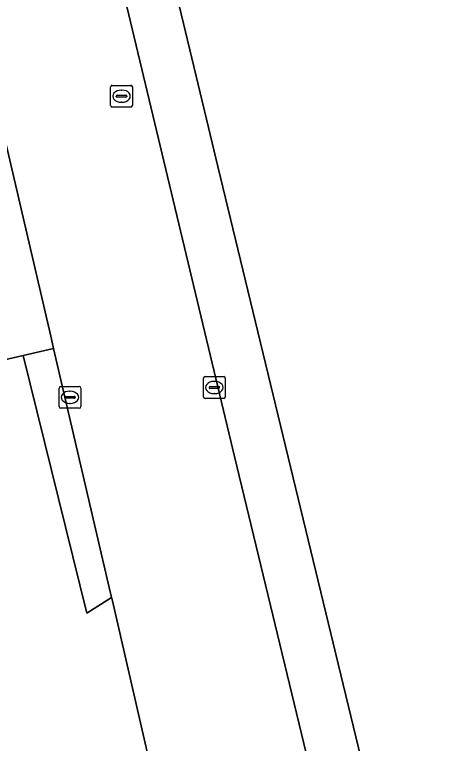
# Model space of a CAD drawing. Extents: x 160675 to 161153, y 383241 to 383714.
# Drawn here: x 161005.65 to 161026.02, y 383454.8 to 383488.26 of the extents above; entities that cross this region are included whole.
import ezdxf

# ---------------------------------------------------------------- set-up
doc = ezdxf.new("R2010")
doc.units = 0
for name, color, linetype in [('IMGEO_Kolk', 7, 'Continuous'), ('IMGEO_Pand', 7, 'Continuous'), ('IMGEO_Parkeervlak_gesloten', 7, 'Continuous'), ('IMGEO_Rijbaan_lokaal_gesloten', 7, 'Continuous'), ('IMGEO_Rijbaan_lokaal_open', 7, 'Continuous'), ('IMGEO_Rioolput', 7, 'Continuous'), ('IMGEO_Voetpad_open', 7, 'Continuous')]:
    doc.layers.add(name, color=color, linetype=linetype)

msp = doc.modelspace()

# ---------------------------------------------------------------- linework, layer by layer
at = {"layer": 'IMGEO_Kolk'}
for p, q in [((161014.319, 383470.714), (161014.319, 383471.566)), ((161014.394, 383471.64), (161015.246, 383471.64)), ((161015.32, 383471.566), (161015.32, 383470.714)), ((161014.807, 383471.42), (161014.832, 383471.42)), ((161007.689, 383470.264), (161007.689, 383471.116)), ((161007.764, 383471.19), (161008.616, 383471.19)), ((161008.177, 383470.97), (161008.202, 383470.97)), ((161008.69, 383471.116), (161008.69, 383470.264)), ((161014.578, 383471.134), (161014.578, 383471.146)), ((161015.016, 383471.097), (161014.618, 383471.097)), ((161014.621, 383471.183), (161015.019, 383471.183)), ((161015.062, 383471.146), (161015.062, 383471.134)), ((161007.948, 383470.684), (161007.948, 383470.696)), ((161008.386, 383470.647), (161007.988, 383470.647)), ((161007.991, 383470.733), (161008.389, 383470.733)), ((161008.432, 383470.696), (161008.432, 383470.684)), ((161015.246, 383470.64), (161014.394, 383470.64)), ((161014.83, 383470.86), (161014.805, 383470.86)), ((161008.2, 383470.41), (161008.175, 383470.41)), ((161008.616, 383470.19), (161007.764, 383470.19))]:
    msp.add_line(p, q, dxfattribs=at)
for points in [[(161014.319, 383470.714), (161014.319, 383471.566)], [(161014.394, 383471.64), (161015.246, 383471.64)], [(161015.32, 383471.566), (161015.32, 383470.714)], [(161007.689, 383470.264), (161007.689, 383471.116)], [(161007.764, 383471.19), (161008.616, 383471.19)], [(161008.69, 383471.116), (161008.69, 383470.264)], [(161015.246, 383470.64), (161014.394, 383470.64)], [(161008.616, 383470.19), (161007.764, 383470.19)]]:
    msp.add_lwpolyline(points, dxfattribs=at)
for centre, radius, start, end in [((161014.396, 383471.564), 0.0765, 91.552, 178.448), ((161014.396, 383471.564), 0.0765, 91.552, 178.448), ((161015.244, 383471.564), 0.0765, 1.552, 88.448), ((161015.244, 383471.564), 0.0765, 1.552, 88.448), ((161007.766, 383471.114), 0.0765, 91.552, 178.448), ((161007.766, 383471.114), 0.0765, 91.552, 178.448), ((161008.614, 383471.114), 0.0765, 1.552, 88.448), ((161008.614, 383471.114), 0.0765, 1.552, 88.448), ((161014.618, 383471.143), 0.0403, 85.8775, 175.7526), ((161014.615, 383471.133), 0.0366, 178.938, 274.7102), ((161015.019, 383471.14), 0.043, 264.8664, 352.4533), ((161015.023, 383471.145), 0.0386, 1.7309, 96.639), ((161007.988, 383470.693), 0.0403, 85.8775, 175.7526), ((161007.985, 383470.683), 0.0366, 178.938, 274.7102), ((161008.389, 383470.69), 0.043, 264.8664, 352.4533), ((161008.393, 383470.695), 0.0386, 1.7309, 96.639), ((161014.396, 383470.716), 0.0765, 181.552, 268.448), ((161014.396, 383470.716), 0.0765, 181.552, 268.448), ((161015.244, 383470.716), 0.0765, 271.552, 358.448), ((161015.244, 383470.716), 0.0765, 271.552, 358.448), ((161007.766, 383470.266), 0.0765, 181.552, 268.448), ((161007.766, 383470.266), 0.0765, 181.552, 268.448), ((161008.614, 383470.266), 0.0765, 271.552, 358.448), ((161008.614, 383470.266), 0.0765, 271.552, 358.448)]:
    msp.add_arc(centre, radius, start, end, dxfattribs=at)
for centre, major_axis, ratio, start_param, end_param in [((161014.806, 383471.14), (-0.387, 0.002), 0.722429, 4.712389, 7.853982), ((161014.831, 383471.14), (-0.39, 0.002), 0.717154, 1.570796, 4.712389), ((161008.176, 383470.69), (-0.387, 0.002), 0.722429, 4.712389, 7.853982), ((161008.201, 383470.69), (-0.39, 0.002), 0.717154, 1.570796, 4.712389)]:
    msp.add_ellipse(centre, major_axis=major_axis, ratio=ratio, start_param=start_param, end_param=end_param, dxfattribs=at)
at = {"layer": 'IMGEO_Pand'}
msp.add_lwpolyline([(161011.858, 383494.285), (161014.465, 383483.45), (161014.985, 383481.288), (161022.819, 383448.908), (161021.892, 383448.714), (161025.358, 383434.141), (161049.535, 383439.901), (161049.507, 383440.018), (161053.275, 383449.133)], dxfattribs=at)
at = {"layer": 'IMGEO_Parkeervlak_gesloten'}
msp.add_lwpolyline([(160985.135, 383443.735), (161000.128, 383447.369), (161008.407, 383449.21), (161007.919, 383451.629), (161010.431, 383452.481), (161010.691, 383452.436), (161012.021, 383452.206), (161011.807, 383454.082), (161010.121, 383461.406), (161010.099, 383461.499), (161008.965, 383460.785), (161006.042, 383472.607), (160995.466, 383470.147), (160980.701, 383466.632)], dxfattribs=at)
at = {"layer": 'IMGEO_Rijbaan_lokaal_gesloten'}
msp.add_lwpolyline([(160995.466, 383470.147), (161006.042, 383472.607), (161007.432, 383472.93), (161007.315, 383473.502), (161004.356, 383486.109), (161004.491, 383485.269)], dxfattribs=at)
at = {"layer": 'IMGEO_Rijbaan_lokaal_open'}
for points in [[(160998.59, 383509.53), (160998.803, 383509.595), (161000.729, 383501.365), (161004.356, 383486.109), (161007.315, 383473.502), (161007.432, 383472.93), (161010.099, 383461.499), (161010.121, 383461.406), (161011.807, 383454.082), (161012.021, 383452.206), (161012.046, 383451.457)], [(161011.088, 383447.657), (161020.237, 383449.35), (161015.75, 383467.966), (161008.411, 383498.621)]]:
    msp.add_lwpolyline(points, dxfattribs=at)
at = {"layer": 'IMGEO_Rioolput'}
for p, q in [((161010.059, 383484.084), (161010.059, 383484.936)), ((161010.134, 383485.01), (161010.986, 383485.01)), ((161011.06, 383484.936), (161011.06, 383484.084)), ((161010.547, 383484.79), (161010.572, 383484.79)), ((161010.318, 383484.504), (161010.318, 383484.516)), ((161010.756, 383484.467), (161010.358, 383484.467)), ((161010.361, 383484.553), (161010.759, 383484.553)), ((161010.802, 383484.516), (161010.802, 383484.504)), ((161010.986, 383484.01), (161010.134, 383484.01)), ((161010.57, 383484.23), (161010.545, 383484.23))]:
    msp.add_line(p, q, dxfattribs=at)
for points in [[(161010.059, 383484.084), (161010.059, 383484.936)], [(161010.134, 383485.01), (161010.986, 383485.01)], [(161011.06, 383484.936), (161011.06, 383484.084)], [(161010.986, 383484.01), (161010.134, 383484.01)]]:
    msp.add_lwpolyline(points, dxfattribs=at)
for centre, radius, start, end in [((161010.136, 383484.934), 0.0765, 91.552, 178.448), ((161010.136, 383484.934), 0.0765, 91.552, 178.448), ((161010.984, 383484.934), 0.0765, 1.552, 88.448), ((161010.984, 383484.934), 0.0765, 1.552, 88.448), ((161010.358, 383484.513), 0.0403, 85.8775, 175.7526), ((161010.355, 383484.503), 0.0366, 178.938, 274.7102), ((161010.759, 383484.51), 0.043, 264.8664, 352.4533), ((161010.763, 383484.515), 0.0386, 1.7309, 96.639), ((161010.136, 383484.086), 0.0765, 181.552, 268.448), ((161010.136, 383484.086), 0.0765, 181.552, 268.448), ((161010.984, 383484.086), 0.0765, 271.552, 358.448), ((161010.984, 383484.086), 0.0765, 271.552, 358.448)]:
    msp.add_arc(centre, radius, start, end, dxfattribs=at)
for centre, major_axis, ratio, start_param, end_param in [((161010.546, 383484.51), (-0.387, 0.002), 0.722429, 4.712389, 7.853982), ((161010.571, 383484.51), (-0.39, 0.002), 0.717154, 1.570796, 4.712389)]:
    msp.add_ellipse(centre, major_axis=major_axis, ratio=ratio, start_param=start_param, end_param=end_param, dxfattribs=at)
at = {"layer": 'IMGEO_Voetpad_open'}
for points in [[(161007.753, 383512.121), (161007.66, 383511.339), (161008.411, 383498.621), (161015.75, 383467.966), (161020.237, 383449.35), (161023.095, 383434.591)], [(161023.089, 383433.867), (161022.883, 383433.221), (161019.614, 383422.806), (161021.266, 383423.165), (161022.993, 383428.609), (161025.358, 383434.141), (161021.892, 383448.714), (161022.819, 383448.908), (161014.985, 383481.288), (161014.465, 383483.45), (161011.858, 383494.285), (161011.421, 383494.179), (161010.2, 383499.211), (161015.25, 383500.388), (161015.35, 383499.959), (161018.313, 383500.667), (161016.531, 383508.157)]]:
    msp.add_lwpolyline(points, dxfattribs=at)
msp.add_lwpolyline([(161007.432, 383472.93), (161006.042, 383472.607), (161008.965, 383460.785), (161010.099, 383461.499)], close=True, dxfattribs=at)

doc.saveas('drawing.dxf')
